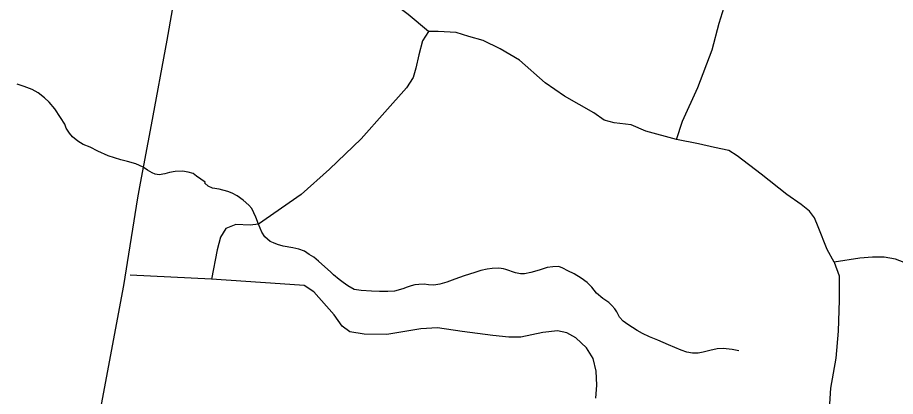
# Model space of a CAD drawing. Extents: x 2126262 to 2293712, y 749403 to 919119.
# Drawn here: x 2156825 to 2161358, y 863778 to 865735 of the extents above; entities that cross this region are included whole.
import ezdxf

# ---------------------------------------------------------------- set-up
doc = ezdxf.new("R2010")
doc.units = 0
for name, color, linetype in [('Exist Hydrographic Misc Water Feature', 7, 'Continuous'), ('Exist Road Non-System Type 51', 7, 'Continuous'), ('Exist Utilities Electrical Transmission Line', 7, 'Continuous')]:
    doc.layers.add(name, color=color, linetype=linetype)

msp = doc.modelspace()

# ---------------------------------------------------------------- linework, layer by layer
at = {"layer": 'Exist Hydrographic Misc Water Feature'}
for points in [[(2157792.6, 864880.3), (2157794.7, 864884.3), (2157748.3, 864916), (2157732.3, 864929.9), (2157706.3, 864935.7), (2157676.1, 864941.6), (2157638.4, 864939.4), (2157610.3, 864935.2), (2157586.3, 864927.1), (2157556.4, 864922.9), (2157536.3, 864926.8), (2157520.3, 864932.8), (2157496.1, 864946.6), (2157474.2, 864962.4), (2157436, 864980.2), (2157392.1, 864992), (2157357.9, 864999.8), (2157293.7, 865021.4), (2157239.8, 865045.1), (2157199.6, 865064.9), (2157163.5, 865078.7), (2157137.3, 865096.5), (2157109.4, 865118.3), (2157093.4, 865138.2), (2157077, 865164.2), (2157069, 865184.1), (2157046.8, 865217.9), (2157018.5, 865263.8), (2156988.4, 865297.6), (2156964.4, 865319.5), (2156932, 865345.3), (2156900, 865363.2), (2156859.8, 865378.8), (2156823.7, 865390.6)], [(2160548.5, 864014.4), (2160514.5, 864020.2), (2160468.3, 864025.9), (2160436.5, 864023.8), (2160398.6, 864015.6), (2160364.6, 864007.4), (2160338.5, 864001.2), (2160310.6, 864001.1), (2160280.5, 864006.8), (2160250.6, 864016.7), (2160186.4, 864044.4), (2160130.4, 864068.1), (2160088.2, 864085.8), (2160052.1, 864103.5), (2160024, 864119.4), (2159975.8, 864149.1), (2159951.8, 864167), (2159933.5, 864186.9), (2159919.6, 864214.9), (2159909.4, 864230.8), (2159893.4, 864248.7), (2159877.4, 864262.5), (2159847, 864284.4), (2159815, 864312.2), (2159790.8, 864342.1), (2159766.8, 864366), (2159734.6, 864389.8), (2159698.6, 864411.5), (2159666.4, 864427.4), (2159640.3, 864441.2), (2159620.2, 864449), (2159588.2, 864446.9), (2159560.4, 864444.7), (2159518.3, 864430.5), (2159474.6, 864418.3), (2159442.7, 864412.1), (2159422.6, 864412), (2159396.5, 864415.8), (2159346.3, 864433.6), (2159334.4, 864437.6), (2159310.4, 864441.3), (2159276.4, 864439.2), (2159250.3, 864435), (2159216.5, 864428.8), (2159186.5, 864418.7), (2159130.6, 864400.3), (2159082.8, 864384), (2159040.8, 864367.8), (2159004.9, 864357.7), (2158975.1, 864353.5), (2158947, 864355.3), (2158925.1, 864357.2), (2158897, 864357.1), (2158877.1, 864354.9), (2158857, 864348.8), (2158837.1, 864342.7), (2158815, 864334.6), (2158771.1, 864322.4), (2158737.3, 864320.2), (2158693.4, 864320), (2158653.4, 864321.7), (2158599.3, 864325.4), (2158563, 864331.2), (2158531, 864349), (2158507, 864366.9), (2158484.9, 864382.7), (2158456.8, 864406.6), (2158440.8, 864422.5), (2158412.5, 864448.3), (2158378.2, 864476.1), (2158354.2, 864498), (2158330.2, 864511.9), (2158306.1, 864527.7), (2158278, 864539.6), (2158246, 864545.4), (2158196.1, 864555), (2158168.1, 864562.9), (2158145.9, 864570.8), (2158129.7, 864578.7), (2158101.8, 864602.5), (2158085.6, 864626.4), (2158069.2, 864668.3), (2158055.3, 864704.2), (2158035, 864748.1), (2158018.8, 864765.9), (2157990.9, 864791.8), (2157958.5, 864813.5), (2157932.9, 864827.3), (2157910.7, 864837.1), (2157866.8, 864848.8), (2157832.6, 864854.5), (2157808.6, 864864.4), (2157792.6, 864880.3)]]:
    msp.add_lwpolyline(points, dxfattribs=at)
at = {"layer": 'Exist Road Non-System Type 51'}
msp.add_line((2157827.1, 864383.6), (2157406.2, 864404.8), dxfattribs=at)
for points in [[(2160226.7, 865105.9), (2160258.1, 865200.1), (2160338, 865374.3), (2160412.3, 865568.4), (2160447.9, 865705.5), (2160473.6, 865788.3), (2160502.2, 865853.9), (2160527.8, 865927.6), (2160573.6, 865988.1), (2160647.8, 866119.4), (2160716.3, 866227.9), (2160874.8, 866542), (2160957.6, 866713.3), (2161009, 866856)], [(2158946.2, 865662.6), (2158842, 865751.1), (2158513.7, 865999.5), (2158112.6, 866302.2), (2157815.7, 866513.4)], [(2158946.2, 865662.6), (2158916.3, 865614.1), (2158896.3, 865542.7), (2158882, 865474.2), (2158867.7, 865425.7), (2158833.5, 865371.4), (2158722.1, 865245.8), (2158599.4, 865108.8), (2158436.6, 864951.8), (2158289.6, 864820.4), (2158069.2, 864668.3), (2158026.9, 864663.4), (2157952.7, 864666.3), (2157901.3, 864646.3), (2157872.8, 864600.6), (2157855.6, 864534.9), (2157827.1, 864383.6)], [(2160226.7, 865105.9), (2160068.2, 865148.7), (2159994, 865180.1), (2159905.5, 865191.6), (2159854.1, 865205.8), (2159799.9, 865243), (2159648.6, 865328.6), (2159548.6, 865397.1), (2159417.3, 865514.2), (2159317.4, 865574.1), (2159228.9, 865617), (2159154.6, 865636.9), (2159089, 865656.9), (2158997.6, 865662.6), (2158946.2, 865662.6)], [(2161041.8, 864472.1), (2161004.7, 864537.8), (2160959, 864654.8), (2160939, 864700.5), (2160913.3, 864734.8), (2160870.5, 864769), (2160796.3, 864820.4), (2160664.9, 864926.1), (2160540.7, 865020.3), (2160497.9, 865048.8), (2160423.7, 865063.1), (2160340.9, 865083.1), (2160226.7, 865105.9)], [(2161041.8, 864472.1), (2161067.5, 864400.7), (2161067.5, 864275.1), (2161061.8, 864115.2), (2161050.3, 863975.3), (2161021.8, 863821.2)], [(2161629.9, 864372.2), (2161484.3, 864423.6), (2161424.4, 864460.7), (2161358.7, 864486.4), (2161298.7, 864497.8), (2161238.8, 864497.8), (2161173.1, 864492.1), (2161041.8, 864472.1)], [(2159811.1, 863769.1), (2159815.3, 863836.6), (2159813.2, 863908.5), (2159796.3, 863973.9), (2159762.5, 864028.8), (2159707.7, 864081.6), (2159661.2, 864107), (2159612.7, 864117.5), (2159536.7, 864109.1), (2159422.8, 864083.7), (2159361.6, 864083.7), (2159279.2, 864092.2), (2159121, 864113.3), (2158993.3, 864132.3), (2158906.7, 864128.1), (2158813.9, 864111.2), (2158731.6, 864098.5), (2158615.5, 864100.6), (2158541.6, 864111.2), (2158501.5, 864140.8), (2158459.3, 864199.9), (2158354.9, 864318.2), (2158304.2, 864352), (2158180.8, 864360.4), (2157827.1, 864383.6)], [(2161021.8, 863821.2), (2161017.2, 863739.5)]]:
    msp.add_lwpolyline(points, dxfattribs=at)
at = {"layer": 'Exist Utilities Electrical Transmission Line'}
msp.add_lwpolyline([(2155112.1, 854899.3), (2155807.1, 857506.7), (2156382.5, 859683.9), (2156735.6, 861062.7), (2156858.2, 861644.9), (2156941.5, 862096.6), (2157207, 863461.8), (2157373.5, 864350.9), (2157445.9, 864804.1), (2157460.3, 864879.4), (2157517.6, 865181.3), (2157597.4, 865618.3), (2157670.2, 866031.1), (2157676.4, 866059.3), (2157767.6, 866494.2), (2157852.5, 866936.9), (2157960.6, 867468.3), (2158059.3, 867955.5), (2158494.4, 870186.4)], dxfattribs=at)

doc.saveas('drawing.dxf')
